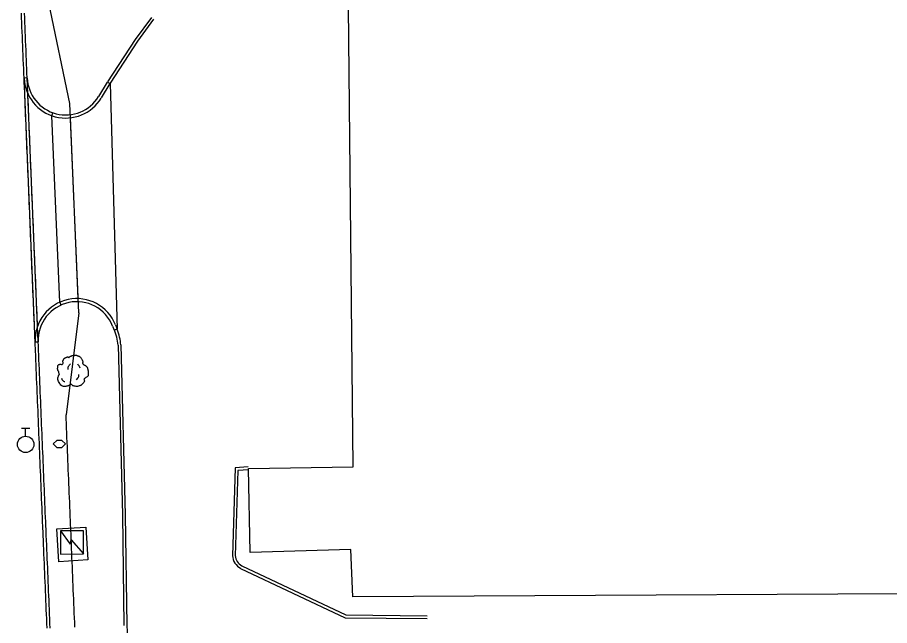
# Model space of a CAD drawing. Extents: x 2145380 to 2157287, y 139568 to 149130.
# Drawn here: x 2150949.9 to 2151138.3, y 143984.8 to 144116.3 of the extents above; entities that cross this region are included whole.
import ezdxf

# ---------------------------------------------------------------- set-up
doc = ezdxf.new("R2010")
doc.units = 0
for name, color, linetype in [('Default', 7, 'Continuous'), ('PR_PREVIOUSLY CONSTRUCTED', 7, 'Continuous'), ('TOPO_Building', 7, 'Continuous'), ('TOPO_Concrete', 7, 'Continuous'), ('TOPO_Curb Back', 7, 'Continuous'), ('TOPO_Misc', 7, 'Continuous'), ('TOPO_Tree', 7, 'Continuous'), ('TOPO_Water Valve', 7, 'Continuous')]:
    doc.layers.add(name, color=color, linetype=linetype)

# ---------------------------------------------------------------- blocks, each defined once
blk = doc.blocks.new('TREE')
at = {"layer": 'TOPO_Tree'}
for points in [[(-3.49, 17.6), (-3.07, 18.27), (-2.58, 18.8), (-1.9, 19.19), (-1.05, 19.68), (-0.19, 19.96), (0.74, 20.24), (1.62, 20.51), (2.51, 20.82), (3.39, 20.77), (4.1, 20.73), (4.8, 20.47), (5.51, 20.24), (6.43, 19.95), (7.32, 19.73), (8.15, 19.19), (9.36, 18.4), (10.02, 17.21), (10.8, 16.01), (11.24, 15.33), (11.58, 14.62), (11.86, 13.89), (12.17, 13.08), (11.37, 12.02), (11.86, 11.25), (12, 11.03), (12.18, 10.86), (12.39, 10.72), (12.91, 10.35), (13.45, 10.02), (13.97, 9.66), (14.7, 9.16), (15.41, 8.68), (16.09, 8.07), (16.7, 7.53), (16.93, 6.73), (17.15, 5.95), (17.59, 4.38), (17.71, 2.77), (17.68, 1.19), (17.65, -0.25), (17.83, -2.22), (16.62, -3.04), (15.47, -3.83), (14.31, -4.58), (13.16, -5.35)], [(-14.07, -0.4), (-14.17, 0.5), (-14.37, 1.38), (-14.6, 2.25), (-14.84, 3.17), (-15.47, 3.96), (-15.66, 4.9), (-15.8, 5.59), (-15.71, 6.31), (-15.66, 7.01), (-15.6, 7.91), (-15.72, 8.8), (-15.13, 9.66), (-14.62, 10.42), (-13.76, 10.49), (-13.02, 10.72), (-12.18, 10.98), (-11.06, 10), (-10.37, 10.72), (-9.4, 11.74), (-10.29, 13.28), (-9.84, 14.42), (-9.56, 15.15), (-9.32, 15.89), (-8.78, 16.54), (-8.18, 17.26), (-7.5, 17.68), (-6.67, 18.13), (-6.14, 18.41), (-5.61, 18.61), (-5.08, 18.66), (-4.55, 18.71), (-4.02, 18.54), (-3.49, 18.13)], [(-4.21, 5.09), (-4.46, 6.09), (-4.3, 7.21), (-3.84, 8.21), (-3.33, 9.34), (-2.71, 10.27), (-1.64, 10.97)], [(5.89, 11.15), (6.5, 10.68), (6.96, 10.17), (7.36, 9.5), (7.93, 8.56), (8.31, 7.6), (8.46, 6.56)], [(13.16, -5.34), (13.25, -5.81), (13.36, -6.28), (13.45, -6.75), (13.76, -8.52), (12.24, -10.03), (10.8, -11.51), (9.98, -12.34), (9.13, -12.77), (8.15, -13.1), (5.97, -13.83), (3.32, -13.56), (1.27, -13.1), (0.49, -12.92), (-0.06, -11.44), (-0.84, -11.51), (-2.04, -11.61), (-3.28, -12.78), (-4.55, -13.1), (-6.06, -13.47), (-7.77, -14.03), (-9.31, -13.62), (-11.36, -13.09), (-12.84, -11.41), (-14.07, -9.39), (-15.32, -7.35), (-15.61, -5.13), (-15.13, -3.04), (-14.87, -1.89), (-13.91, -0.75), (-13.54, 0.13)], [(-11.38, -4.46), (-11.47, -5.41), (-11.03, -6.32), (-10.09, -7.22), (-9.3, -7.97), (-8.49, -8.26), (-7.7, -8.14)], [(4.79, -6.29), (5.71, -5.66), (6.3, -4.92), (6.81, -3.91), (7.36, -2.81), (7.63, -1.7), (7.54, -0.6)]]:
    blk.add_open_spline(points, degree=3, dxfattribs=at)
blk = doc.blocks.new('WATVAL')
at = {"layer": 'Default'}
for p, q in [((-2.25, 9), (2.25, 9)), ((0, 4.5), (0, 9))]:
    blk.add_line(p, q, dxfattribs=at)
blk.add_circle((0, 0), 4.5, dxfattribs=at)

msp = doc.modelspace()

# ---------------------------------------------------------------- linework, layer by layer
at = {"layer": 'PR_PREVIOUSLY CONSTRUCTED'}
for p, q in [((2150961.24, 144097.62), (2150956.67, 144119.4)), ((2150952, 144103.17), (2150951.33, 144103.14)), ((2150953.72, 144046.11), (2150951.33, 144103.14)), ((2150954.38, 144046.14), (2150952, 144103.17)), ((2150967.45, 144099.19), (2150969.33, 144102.29)), ((2150968.02, 144098.85), (2150969.91, 144101.96)), ((2150969.33, 144102.29), (2150969.91, 144101.96)), ((2150969.91, 144101.96), (2150971.44, 144048.88)), ((2150963.13, 144052.44), (2150961.24, 144097.62)), ((2150957.34, 144095.02), (2150957.56, 144095.65)), ((2150959.03, 144054.7), (2150957.34, 144095.02)), ((2150963, 144055.49), (2150961.37, 144094.57)), ((2150959.03, 144054.7), (2150959.3, 144054.1)), ((2150963.13, 144052.44), (2150960.39, 144030.35)), ((2150971.08, 144049.81), (2150971.44, 144048.88)), ((2150970.46, 144049.56), (2150970.82, 144048.64)), ((2150971.44, 144048.88), (2150970.82, 144048.64)), ((2150953.72, 144046.11), (2150954.38, 144046.14))]:
    msp.add_line(p, q, dxfattribs=at)
for points in [[(2150956.3, 143984.26), (2150956.26, 143985.26), (2150956.22, 143986.26), (2150956.18, 143987.26), (2150956.13, 143988.26), (2150956.09, 143989.26), (2150956.05, 143990.26), (2150956.01, 143991.26), (2150955.97, 143992.26), (2150955.93, 143993.25), (2150955.88, 143994.25), (2150955.84, 143995.25), (2150955.8, 143996.25), (2150955.76, 143997.25), (2150955.72, 143998.25), (2150955.68, 143999.25), (2150955.63, 144000.25), (2150955.59, 144001.25), (2150955.55, 144002.25), (2150955.51, 144003.25), (2150955.47, 144004.25), (2150955.42, 144005.24), (2150955.41, 144005.7), (2150955.38, 144006.24), (2150955.34, 144007.24), (2150955.3, 144008.24), (2150955.26, 144009.24), (2150955.22, 144010.24), (2150955.17, 144011.24), (2150955.13, 144012.24), (2150955.09, 144013.24), (2150955.05, 144014.24), (2150955.01, 144015.24), (2150954.97, 144016.23), (2150954.92, 144017.23), (2150954.88, 144018.23), (2150954.84, 144019.23), (2150954.8, 144020.23), (2150954.76, 144021.23), (2150954.71, 144022.23), (2150954.67, 144023.23), (2150954.63, 144024.23), (2150954.59, 144025.23), (2150954.55, 144026.23), (2150954.51, 144027.23), (2150954.46, 144028.22), (2150954.42, 144029.22), (2150954.38, 144030.22), (2150954.34, 144031.22), (2150954.3, 144032.22), (2150954.26, 144033.22), (2150954.21, 144034.22), (2150954.17, 144035.22), (2150954.13, 144036.22), (2150954.09, 144037.22), (2150954.05, 144038.22), (2150954, 144039.21), (2150954, 144039.22), (2150953.96, 144040.21), (2150953.92, 144041.21), (2150953.88, 144042.21), (2150953.84, 144043.21), (2150953.8, 144044.21), (2150953.77, 144044.91), (2150953.75, 144045.21), (2150953.71, 144046.21), (2150953.67, 144047.21), (2150953.63, 144048.21), (2150953.59, 144049.21), (2150953.55, 144050.21), (2150953.5, 144051.2), (2150953.46, 144052.2), (2150953.42, 144053.2), (2150953.38, 144054.2), (2150953.34, 144055.2), (2150953.29, 144056.2), (2150953.25, 144057.2), (2150953.21, 144058.2), (2150953.17, 144059.2), (2150953.13, 144060.2), (2150953.09, 144061.2), (2150953.04, 144062.19), (2150953, 144063.19), (2150952.96, 144064.19), (2150952.93, 144064.97), (2150952.92, 144065.19), (2150952.88, 144066.19), (2150952.84, 144067.19), (2150952.79, 144068.19), (2150952.75, 144069.19), (2150952.71, 144070.19), (2150952.67, 144071.19), (2150952.63, 144072.19), (2150952.58, 144073.18), (2150952.54, 144074.18), (2150952.5, 144075.18), (2150952.46, 144076.18), (2150952.42, 144077.18), (2150952.38, 144078.18), (2150952.33, 144079.18), (2150952.29, 144080.18), (2150952.25, 144081.18), (2150952.21, 144082.18), (2150952.17, 144083.18), (2150952.14, 144083.92), (2150952.12, 144084.18), (2150952.08, 144085.17), (2150952.04, 144086.17), (2150952, 144087.17), (2150951.96, 144088.17), (2150951.92, 144089.17), (2150951.87, 144090.17), (2150951.83, 144091.17), (2150951.79, 144092.17), (2150951.75, 144093.17), (2150951.71, 144094.17), (2150951.67, 144095.17), (2150951.62, 144096.16), (2150951.59, 144097), (2150951.58, 144097.16), (2150951.54, 144098.16), (2150951.5, 144099.16), (2150951.46, 144100.16), (2150951.41, 144101.16), (2150951.41, 144101.18), (2150951.37, 144102.16), (2150951.33, 144103.16), (2150951.29, 144104.16), (2150951.25, 144105.16), (2150951.21, 144106.16), (2150951.16, 144107.16), (2150951.14, 144107.85), (2150951.12, 144108.15), (2150951.08, 144109.15), (2150951.04, 144110.15), (2150951, 144111.15), (2150950.96, 144112.15), (2150950.91, 144113.15), (2150950.87, 144114.15), (2150950.83, 144115.15), (2150950.79, 144116.15), (2150950.75, 144117.15)], [(2150956.97, 143984.29), (2150956.93, 143985.29), (2150956.89, 143986.29), (2150956.84, 143987.29), (2150956.8, 143988.29), (2150956.76, 143989.29), (2150956.72, 143990.29), (2150956.68, 143991.28), (2150956.63, 143992.28), (2150956.59, 143993.28), (2150956.55, 143994.28), (2150956.51, 143995.28), (2150956.47, 143996.28), (2150956.43, 143997.28), (2150956.38, 143998.28), (2150956.34, 143999.28), (2150956.3, 144000.28), (2150956.26, 144001.28), (2150956.22, 144002.27), (2150956.18, 144003.27), (2150956.13, 144004.27), (2150956.09, 144005.27), (2150956.07, 144005.72), (2150956.05, 144006.27), (2150956.01, 144007.27), (2150955.97, 144008.27), (2150955.92, 144009.27), (2150955.88, 144010.27), (2150955.84, 144011.27), (2150955.8, 144012.27), (2150955.76, 144013.27), (2150955.72, 144014.26), (2150955.67, 144015.26), (2150955.63, 144016.26), (2150955.59, 144017.26), (2150955.55, 144018.26), (2150955.51, 144019.26), (2150955.47, 144020.26), (2150955.42, 144021.26), (2150955.38, 144022.26), (2150955.34, 144023.26), (2150955.3, 144024.26), (2150955.26, 144025.25), (2150955.21, 144026.25), (2150955.17, 144027.25), (2150955.13, 144028.25), (2150955.09, 144029.25), (2150955.05, 144030.25), (2150955.01, 144031.25), (2150954.96, 144032.25), (2150954.92, 144033.25), (2150954.88, 144034.25), (2150954.84, 144035.25), (2150954.8, 144036.25), (2150954.76, 144037.24), (2150954.71, 144038.24), (2150954.67, 144039.24), (2150954.67, 144039.25), (2150954.63, 144040.24), (2150954.59, 144041.24), (2150954.55, 144042.24), (2150954.5, 144043.24), (2150954.46, 144044.24), (2150954.43, 144044.94), (2150954.42, 144045.24), (2150954.38, 144046.24), (2150954.34, 144047.24), (2150954.3, 144048.23), (2150954.25, 144049.23), (2150954.21, 144050.23), (2150954.17, 144051.23), (2150954.13, 144052.23), (2150954.09, 144053.23), (2150954.05, 144054.23), (2150954, 144055.23), (2150953.96, 144056.23), (2150953.92, 144057.23), (2150953.88, 144058.23), (2150953.84, 144059.23), (2150953.79, 144060.22), (2150953.75, 144061.22), (2150953.71, 144062.22), (2150953.67, 144063.22), (2150953.63, 144064.22), (2150953.59, 144065), (2150953.59, 144065.22), (2150953.54, 144066.22), (2150953.5, 144067.22), (2150953.46, 144068.22), (2150953.42, 144069.22), (2150953.38, 144070.22), (2150953.34, 144071.21), (2150953.29, 144072.21), (2150953.25, 144073.21), (2150953.21, 144074.21), (2150953.17, 144075.21), (2150953.13, 144076.21), (2150953.08, 144077.21), (2150953.04, 144078.21), (2150953, 144079.21), (2150952.96, 144080.21), (2150952.92, 144081.21), (2150952.88, 144082.2), (2150952.83, 144083.2), (2150952.8, 144083.94), (2150952.79, 144084.2), (2150952.75, 144085.2), (2150952.71, 144086.2), (2150952.67, 144087.2), (2150952.62, 144088.2), (2150952.58, 144089.2), (2150952.54, 144090.2), (2150952.5, 144091.2), (2150952.46, 144092.2), (2150952.42, 144093.2), (2150952.37, 144094.19), (2150952.33, 144095.19), (2150952.29, 144096.19), (2150952.26, 144097.03), (2150952.25, 144097.19), (2150952.21, 144098.19), (2150952.17, 144099.19), (2150952.12, 144100.19), (2150952.08, 144101.19), (2150952.08, 144101.21), (2150952.04, 144102.19), (2150952, 144103.19), (2150951.96, 144104.19), (2150951.91, 144105.18), (2150951.87, 144106.18), (2150951.83, 144107.18), (2150951.8, 144107.88), (2150951.79, 144108.18), (2150951.75, 144109.18), (2150951.71, 144110.18), (2150951.66, 144111.18), (2150951.62, 144112.18), (2150951.58, 144113.18), (2150951.54, 144114.18), (2150951.5, 144115.18), (2150951.46, 144116.18), (2150951.41, 144117.17)], [(2150962.3, 143984.51), (2150962.26, 143985.51), (2150962.22, 143986.51), (2150962.18, 143987.51), (2150962.14, 143988.51), (2150962.1, 143989.51), (2150962.05, 143990.51), (2150962.01, 143991.51), (2150961.97, 143992.51), (2150961.93, 143993.51), (2150961.89, 143994.5), (2150961.85, 143995.5), (2150961.8, 143996.5), (2150961.76, 143997.5), (2150961.72, 143998.5), (2150961.68, 143999.5), (2150961.64, 144000.5), (2150961.59, 144001.5), (2150961.55, 144002.5), (2150961.51, 144003.5), (2150961.47, 144004.5), (2150961.43, 144005.5), (2150961.41, 144005.95), (2150961.39, 144006.49), (2150961.34, 144007.49), (2150961.3, 144008.49), (2150961.26, 144009.49), (2150961.22, 144010.49), (2150961.18, 144011.49), (2150961.13, 144012.49), (2150961.09, 144013.49), (2150961.05, 144014.49), (2150961.01, 144015.49), (2150960.97, 144016.49), (2150960.93, 144017.48), (2150960.88, 144018.48), (2150960.84, 144019.48), (2150960.8, 144020.48), (2150960.76, 144021.48), (2150960.72, 144022.48), (2150960.68, 144023.48), (2150960.63, 144024.48), (2150960.59, 144025.48), (2150960.55, 144026.48), (2150960.51, 144027.48), (2150960.47, 144028.48), (2150960.42, 144029.47), (2150960.39, 144030.35)]]:
    msp.add_lwpolyline(points, dxfattribs=at)
for centre, radius, start, end in [((2150960.32, 144103.51), 9, 182.394, 328.7612), ((2150960.32, 144103.51), 8.33, 182.394, 328.7612), ((2150962.71, 144046.49), 9, 21.6123, 182.394), ((2150962.71, 144046.49), 8.33, 21.6123, 182.394)]:
    msp.add_arc(centre, radius, start, end, dxfattribs=at)
at = {"layer": 'TOPO_Building'}
msp.add_lwpolyline([(2151028.03, 144261.25), (2151026.8, 144597.19), (2151106.67, 144597.48), (2151107.88, 144265.9), (2151162.47, 144211.25), (2151162.67, 144172.14), (2151163.88, 144172.12), (2151164.17, 144162.02), (2151178.31, 144162.06), (2151179.52, 143991.89), (2151022.38, 143991.01), (2151021.93, 144001.27), (2151000.15, 144000.6), (2150999.79, 144018.8), (2151022.41, 144019.1), (2151020.96, 144161.16), (2151064.57, 144161.48), (2151063.81, 144206.86), (2151028.03, 144261.26)], dxfattribs=at)
at = {"layer": 'TOPO_Concrete'}
msp.add_lwpolyline([(2150964.65, 144006.12), (2150965.1, 143999.02), (2150958.86, 143998.63), (2150958.41, 144005.72), (2150964.65, 144006.12)], dxfattribs=at)
at = {"layer": 'TOPO_Curb Back'}
for points in [[(2150969.42, 144102.32), (2150975.4, 144111.47), (2150978.91, 144116.26)], [(2150969.98, 144102.07), (2150975.89, 144111.13), (2150979.39, 144115.9)], [(2150971.63, 144045.44), (2150972.6, 144008.78), (2150972.91, 143984.81)], [(2150972.23, 144045.47), (2150973.2, 144008.79), (2150973.51, 143984.83)], [(2150999.77, 144019.1), (2150996.92, 144018.92), (2150996.36, 143999.92)], [(2150999.8, 144018.5), (2150997.5, 144018.36), (2150996.96, 143999.93)], [(2150998.08, 143997.19), (2151020.71, 143986.52), (2151038.4, 143986.32)], [(2150998.35, 143997.73), (2151020.85, 143987.12), (2151038.41, 143986.92)]]:
    msp.add_lwpolyline(points, dxfattribs=at)
for centre, radius, start, end in [((2150960.56, 144044.57), 11.1, 4.4559, 22.7763), ((2150960.56, 144044.57), 11.7, 4.3794, 21.3134), ((2150999.72, 144000.13), 3.36, 183.5467, 240.8001), ((2150999.72, 144000.13), 2.76, 184.0867, 240.3901), ((2151009.64, 143986.09), 36.15, 181.9968, 213.9296)]:
    msp.add_arc(centre, radius, start, end, dxfattribs=at)
at = {"layer": 'TOPO_Misc'}
for p, q in [((2150958.43, 144024.85), (2150957.65, 144024.07)), ((2150957.65, 144024.07), (2150958.43, 144023.29)), ((2150959.52, 144024.85), (2150958.43, 144024.85)), ((2150960.3, 144024.07), (2150959.52, 144024.85)), ((2150959.52, 144023.29), (2150960.3, 144024.07)), ((2150958.43, 144023.29), (2150959.52, 144023.29))]:
    msp.add_line(p, q, dxfattribs=at)
for points in [[(2150964.18, 144000.3), (2150964.18, 144005.29), (2150959.18, 144005.28), (2150959.19, 144000.29), (2150964.18, 144000.3)], [(2150959.18, 144005.28), (2150961.29, 144002.42), (2150961.52, 144003.35), (2150964.18, 144000.3)]]:
    msp.add_lwpolyline(points, dxfattribs=at)

# ---------------------------------------------------------------- block references
at = {"layer": 'TOPO_Tree', "xscale": 0.19685000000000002, "yscale": 0.19685000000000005}
msp.add_blockref('TREE', (2150961.68, 144039.2), dxfattribs=at)
at = {"layer": 'TOPO_Water Valve', "xscale": 0.39370000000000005, "yscale": 0.3937000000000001}
msp.add_blockref('WATVAL', (2150951.67, 144023.98), dxfattribs=at)

doc.saveas('drawing.dxf')
